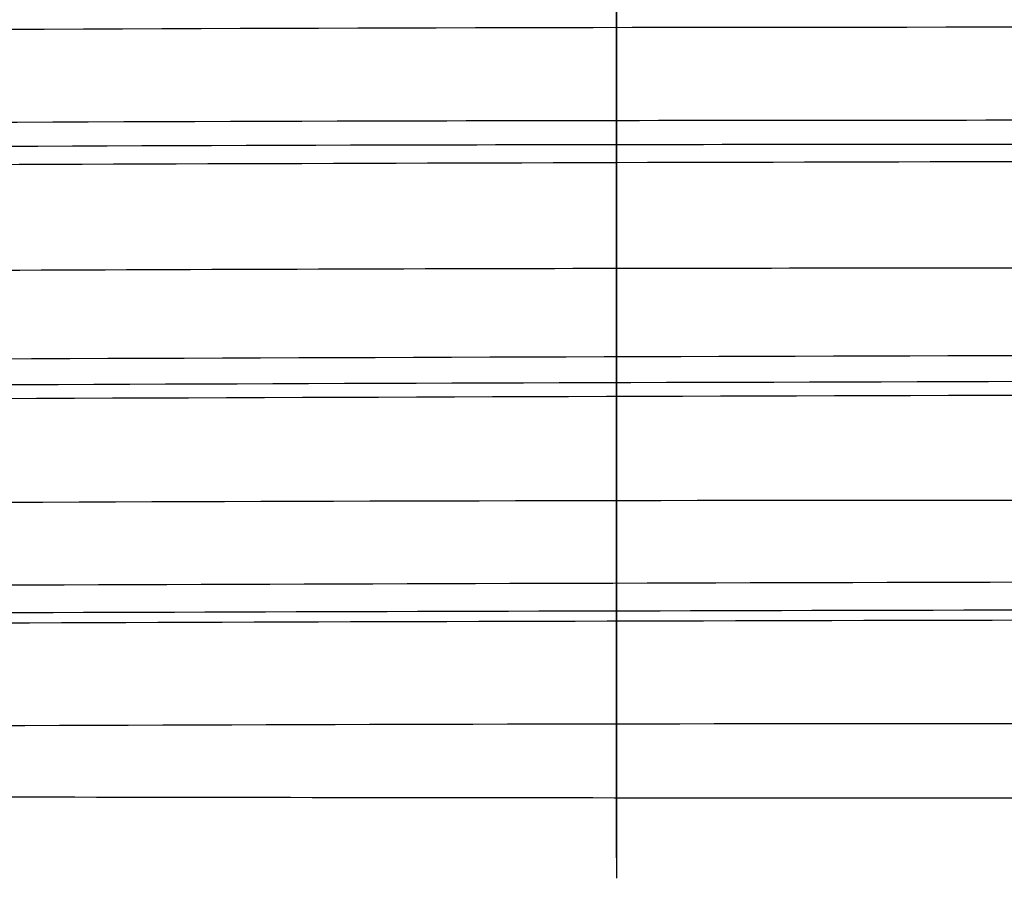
# Model space of a CAD drawing. Header units: millimetres. Extents: x -382 to 385, y -44 to 2191.
# Tile 276 of 339: x -1.46 to 0.95, y -43.65 to -41.55. Entities that reach past the tile are written whole.
import ezdxf

# ---------------------------------------------------------------- set-up
doc = ezdxf.new("R2010")
doc.units = ezdxf.units.MM
for name, color, linetype, true_color in [('FRONT$5', 7, 'CONTINUOUS', 0xffffff), ('ORTHO$8', 7, 'CONTINUOUS', 0xffffff), ('ORTHO$9', 7, 'CONTINUOUS', 0xffffff)]:
    doc.layers.add(name, color=color, linetype=linetype, true_color=true_color)

msp = doc.modelspace()

# ---------------------------------------------------------------- linework, layer by layer
at = {"layer": 'FRONT$5', "color": 7, "linetype": 'Continuous'}
for p, q in [((0, -41.4998, 1161.5243), (0, -43.5, 1161.5243)), ((0, -43.5, 1173.5243), (0, -41.4998, 1173.5243)), ((0, -43.5, 1119.2743), (0, -41.5, 1119.6269)), ((0, -41.5, 1115.1269), (0, -43.5, 1114.7743)), ((0, -41.5, 1089.1269), (0, -43.5, 1089.4796)), ((0, -42.3404, 1237.6635), (0, -42.3382, 1237.6713)), ((0, -42.6522, 1232.2238), (0, -42.6533, 1232.2191)), ((0, -42.6533, 1232.2191), (0, -42.7803, 1232.3232)), ((0, -43.55, 1117.3769), (0, -43.5, 1117.3769)), ((0, -43.5, 1091.3769), (0, -43.55, 1091.3769)), ((0, -43.5, 1167.5243), (0, -43.5, 1161.5243)), ((0, -43.5, 1167.5243), (0, -43.5, 1173.5243)), ((0, -43.5, 1112.1269), (0, -43.5, 1092.1269)), ((0, -43.5, 1091.6269), (0, -43.55, 1091.6269)), ((0, -43.5, 1114.7743), (0, -43.5, 1112.1269)), ((0, -43.5, 1099.6269), (0, -43.55, 1099.6269)), ((0, -43.5, 1114.7743), (0, -43.5, 1119.2743)), ((0, -43.5, 1101.1269), (0, -43.55, 1101.1269)), ((0, -43.5, 1092.1269), (0, -43.5, 1089.4796)), ((0, -43.5, 1098.1269), (0, -43.55, 1098.1269)), ((0, -43.5, 1110.1269), (0, -43.55, 1110.1269)), ((0, -43.5, 1099.1269), (0, -43.55, 1099.1269)), ((0, -43.5, 1111.6269), (0, -43.55, 1111.6269)), ((0, -43.5, 1113.1269), (0, -43.55, 1113.1269)), ((0, -43.55, 1092.6269), (0, -43.6, 1092.6269)), ((0, -43.6, 1112.3769), (0, -43.55, 1112.3769)), ((0, -43.55, 1113.1271), (0, -43.55, 1117.3769)), ((0, -43.55, 1110.1271), (0, -43.55, 1111.6275)), ((0, -43.55, 1101.3608), (0, -43.55, 1099.5735)), ((0, -43.55, 1099.1906), (0, -43.55, 1098.1265)), ((0, -43.55, 1091.6269), (0, -43.55, 1091.3769)), ((0, -43.55, 1102.1269), (0, -43.65, 1102.1269)), ((0, -43.55, 1099.1269), (0, -43.65, 1099.1269)), ((0, -43.55, 1098.1269), (0, -43.6, 1098.1269)), ((0, -43.55, 1099.6269), (0, -43.55, 1099.1269)), ((0, -43.55, 1110.1269), (0, -43.55, 1101.1269)), ((0, -43.55, 1102.4469), (0, -43.65, 1102.4469)), ((0, -43.55, 1103.1269), (0, -43.6, 1103.1269)), ((0, -43.55, 1102.7469), (0, -43.65, 1102.7469)), ((0, -43.55, 1098.1269), (0, -43.55, 1091.6269)), ((0, -43.55, 1113.1269), (0, -43.55, 1111.6269)), ((0, -43.6, 1103.1269), (0, -43.6, 1112.3769)), ((0, -43.6, 1098.1269), (0, -43.6, 1092.6269)), ((0, -43.65, 1102.1269), (0, -43.65, 1099.1269)), ((0, -43.65, 1102.7469), (0, -43.65, 1102.4469))]:
    msp.add_line(p, q, dxfattribs=at)
at = {"layer": 'FRONT$5', "color": 252, "linetype": 'Continuous'}
for p, q in [((0, -41.4998, 1167.5243), (0, -43.5, 1167.5243)), ((0, -41.5, 1112.1269), (0, -43.5, 1112.1269)), ((0, -41.5, 1092.1269), (0, -43.5, 1092.1269))]:
    msp.add_line(p, q, dxfattribs=at)
for points, knots in [([(0, -42.7803, 1232.3232), (0, -42.776, 1232.3405), (0, -42.7631, 1232.3918), (0, -42.6093, 1233.0034), (0, -42.2625, 1234.3516), (0, -41.7945, 1236.0973), (0, -41.3334, 1237.7535), (0, -40.8208, 1239.5333), (0, -40.1762, 1241.6872), (0, -39.3681, 1244.2555), (0, -38.5017, 1246.8665), (0, -37.5726, 1249.5385), (0, -36.3729, 1252.8279), (0, -34.5592, 1257.4829), (0, -32.0076, 1263.4661), (0, -28.374, 1271.1279), (0, -23.8726, 1279.56), (0, -19.1608, 1287.2754), (0, -15.65, 1292.5561), (0, -13.5499, 1295.5762), (0, -11.699, 1298.144), (0, -10.1513, 1300.234), (0, -8.5642, 1302.3254), (0, -7.4785, 1303.7091), (0, -6.9357, 1304.4009)], [0, 0, 0, 0, 0.03763, 0.111477, 0.194997, 0.255312, 0.300665, 0.339566, 0.389305, 0.441987, 0.485691, 0.520609, 0.564364, 0.623444, 0.695001, 0.75977, 0.840786, 0.900949, 0.923722, 0.946498, 0.959873, 0.973248, 0.986625, 1, 1, 1, 1]), ([(0, -41.4059, 1237.1054), (0, -41.4739, 1236.8521), (0, -41.6099, 1236.3454), (0, -41.8817, 1235.311), (0, -42.0592, 1234.6173), (0, -42.1681, 1234.1861), (0, -42.1709, 1234.175)], [0, 0, 0, 0, 0.215821, 0.431624, 0.985296, 1, 1, 1, 1])]:
    msp.add_open_spline(points, degree=3, knots=knots, dxfattribs=at)
at = {"layer": 'FRONT$5', "color": 7, "linetype": 'Continuous'}
for points, knots in [([(0, -42.1297, 1239.3835), (0, -42.1256, 1239.398), (0, -42.0763, 1239.5754), (0, -41.9827, 1239.9098), (0, -41.8426, 1240.4054), (0, -41.6945, 1240.9242), (0, -41.5259, 1241.5081), (0, -41.3287, 1242.182), (0, -41.1028, 1242.943), (0, -40.8521, 1243.7737), (0, -40.5804, 1244.6588), (0, -40.2892, 1245.5903), (0, -39.9846, 1246.547), (0, -39.6802, 1247.4854), (0, -39.3905, 1248.363), (0, -39.1195, 1249.1713), (0, -38.8588, 1249.9379), (0, -38.5945, 1250.7043), (0, -38.3078, 1251.5241), (0, -37.9818, 1252.4421), (0, -37.6031, 1253.4899), (0, -37.1625, 1254.6856), (0, -36.6467, 1256.0545), (0, -36.0365, 1257.6343), (0, -35.3106, 1259.4609), (0, -34.4619, 1261.5286), (0, -33.5261, 1263.7285), (0, -32.5584, 1265.924), (0, -31.5701, 1268.0921), (0, -30.4969, 1270.3699), (0, -29.2261, 1272.9722), (0, -27.6859, 1275.9976), (0, -25.9259, 1279.2932), (0, -24.08, 1282.5838), (0, -22.2919, 1285.6304), (0, -20.5988, 1288.3995), (0, -19.0127, 1290.8998), (0, -17.5043, 1293.2008), (0, -15.9935, 1295.4361), (0, -14.3733, 1297.7602), (0, -12.56, 1300.2768), (0, -10.5796, 1302.9271), (0, -9.1786, 1304.7324), (0, -8.4772, 1305.6196)], [0, 0, 0, 0, 0.001723, 0.021048, 0.038643, 0.05642, 0.075937, 0.097841, 0.12168, 0.146103, 0.170786, 0.195626, 0.220424, 0.243691, 0.264012, 0.282049, 0.298631, 0.314578, 0.331278, 0.349917, 0.370372, 0.392988, 0.418051, 0.445557, 0.476285, 0.510267, 0.545018, 0.576872, 0.605893, 0.635302, 0.667852, 0.705235, 0.745222, 0.781131, 0.812614, 0.840314, 0.86447, 0.885729, 0.906136, 0.927326, 0.950232, 0.975357, 1, 1, 1, 1]), ([(0, -41.9028, 1240.1923), (0, -41.8967, 1240.2141), (0, -41.8097, 1240.5214), (0, -41.6379, 1241.1222), (0, -41.3894, 1241.9763), (0, -41.1318, 1242.8463), (0, -40.8668, 1243.7254), (0, -40.6632, 1244.389), (0, -40.549, 1244.7572), (0, -40.5176, 1244.8582)], [0, 0, 0, 0, 0.011219, 0.158457, 0.32001, 0.497174, 0.693479, 0.913529, 1, 1, 1, 1]), ([(0, -41.8522, 1240.3711), (0, -41.8526, 1240.3697), (0, -41.8535, 1240.3663), (0, -41.8586, 1240.3485), (0, -41.8629, 1240.3334)], [0, 0, 0, 0, 0.416904, 1, 1, 1, 1]), ([(0, -42.009, 1231.9482), (0, -42.2607, 1232.0159), (0, -42.6065, 1232.1787), (0, -42.9994, 1232.5301), (0, -43.2437, 1232.8613), (0, -43.4155, 1233.2353), (0, -43.5332, 1233.7492), (0, -43.5085, 1234.1306), (0, -43.446, 1234.3837)], [0, 0, 0, 0, 0.239473, 0.36837, 0.499999, 0.631629, 0.760526, 1, 1, 1, 1]), ([(0, -42.2398, 1238.9855), (0, -42.1957, 1239.1456), (0, -42.1442, 1239.3316), (0, -42.0932, 1239.5144), (0, -42.0855, 1239.5421)], [0, 0, 0, 0, 0.848638, 1, 1, 1, 1]), ([(0, -42.1477, 1238.6914), (0, -42.1457, 1238.6829), (0, -42.1391, 1238.6538), (0, -42.1217, 1238.5838), (0, -42.1099, 1238.4948), (0, -42.1192, 1238.4856), (0, -42.1335, 1238.4819), (0, -42.1575, 1238.5074), (0, -42.1744, 1238.5404), (0, -42.1839, 1238.5589)], [0, 0, 0, 0, 0.041397, 0.142008, 0.230688, 0.355865, 0.519609, 0.730327, 1, 1, 1, 1]), ([(0, -42.1297, 1239.3835), (0, -42.1542, 1239.2659), (0, -42.2033, 1239.0307), (0, -42.1662, 1238.8045), (0, -42.1477, 1238.6914)], [0, 0, 0, 0, 0.500002, 1, 1, 1, 1]), ([(0, -42.1839, 1238.5589), (0, -42.2139, 1238.64), (0, -42.2738, 1238.8023), (0, -42.2512, 1238.9245), (0, -42.2398, 1238.9855)], [0, 0, 0, 0, 0.499968, 1, 1, 1, 1]), ([(0, -42.3278, 1238.6653), (0, -42.3065, 1238.7431), (0, -42.2773, 1238.8493), (0, -42.2475, 1238.9575), (0, -42.2398, 1238.9855)], [0, 0, 0, 0, 0.742459, 1, 1, 1, 1]), ([(0, -42.3226, 1237.8982), (0, -42.3134, 1237.8687), (0, -42.2975, 1237.8181), (0, -42.2516, 1237.6616), (0, -42.2493, 1237.6088), (0, -42.26, 1237.5827), (0, -42.2867, 1237.5853), (0, -42.3286, 1237.6201), (0, -42.3588, 1237.6712), (0, -42.3759, 1237.7)], [0, 0, 0, 0, 0.098457, 0.169139, 0.258028, 0.378352, 0.535378, 0.738406, 1, 1, 1, 1]), ([(0, -42.4589, 1238.1839), (0, -42.4484, 1238.2225), (0, -42.3975, 1238.4104), (0, -42.3472, 1238.5946), (0, -42.3077, 1238.7387)], [0, 0, 0, 0, 0.204699, 1, 1, 1, 1]), ([(0, -42.3278, 1238.6653), (0, -42.3536, 1238.5331), (0, -42.4052, 1238.2687), (0, -42.3501, 1238.0217), (0, -42.3226, 1237.8981)], [0, 0, 0, 0, 0.500001, 1, 1, 1, 1]), ([(0, -42.3759, 1237.7), (0, -42.4156, 1237.7938), (0, -42.4951, 1237.9815), (0, -42.471, 1238.1164), (0, -42.4589, 1238.1839)], [0, 0, 0, 0, 0.499953, 1, 1, 1, 1]), ([(0, -42.4318, 1233.1288), (0, -42.4538, 1233.0392), (0, -42.5133, 1232.7968), (0, -42.5879, 1232.4902), (0, -42.6358, 1232.292), (0, -42.646, 1232.2495), (0, -42.6487, 1232.2381)], [0, 0, 0, 0, 0.16661, 0.487402, 0.808105, 1, 1, 1, 1]), ([(0, -42.556, 1237.1774), (0, -42.5516, 1237.1595), (0, -42.5439, 1237.1285), (0, -42.5208, 1237.0273), (0, -42.5191, 1236.9892), (0, -42.5235, 1236.9742), (0, -42.5331, 1236.9704), (0, -42.5478, 1236.9801), (0, -42.5679, 1237.0049), (0, -42.5821, 1237.0333), (0, -42.59, 1237.0491)], [0, 0, 0, 0, 0.089744, 0.155879, 0.233476, 0.328522, 0.444653, 0.590777, 0.772986, 1, 1, 1, 1]), ([(0, -42.5444, 1237.8671), (0, -42.5679, 1237.7496), (0, -42.6148, 1237.5145), (0, -42.5756, 1237.2898), (0, -42.556, 1237.1774)], [0, 0, 0, 0, 0.499999, 1, 1, 1, 1]), ([(0, -42.59, 1237.0491), (0, -42.6204, 1237.1316), (0, -42.6812, 1237.2966), (0, -42.6589, 1237.42), (0, -42.6477, 1237.4817)], [0, 0, 0, 0, 0.499975, 1, 1, 1, 1]), ([(0, -42.7428, 1237.1237), (0, -42.7322, 1237.1636), (0, -42.7013, 1237.2805), (0, -42.6692, 1237.4011), (0, -42.6477, 1237.4817)], [0, 0, 0, 0, 0.345096, 1, 1, 1, 1]), ([(0, -42.7512, 1236.4352), (0, -42.7482, 1236.4228), (0, -42.7417, 1236.396), (0, -42.7244, 1236.3289), (0, -42.7113, 1236.2506), (0, -42.7161, 1236.2402), (0, -42.7235, 1236.2277), (0, -42.7386, 1236.2367), (0, -42.7599, 1236.2609), (0, -42.7754, 1236.2917), (0, -42.7841, 1236.309)], [0, 0, 0, 0, 0.058589, 0.126602, 0.189114, 0.27977, 0.398471, 0.551625, 0.748216, 1, 1, 1, 1]), ([(0, -42.7428, 1237.1237), (0, -42.7657, 1237.0063), (0, -42.8115, 1236.7715), (0, -42.7713, 1236.5473), (0, -42.7512, 1236.4352)], [0, 0, 0, 0, 0.499998, 1, 1, 1, 1]), ([(0, -42.7841, 1236.309), (0, -42.8148, 1236.3924), (0, -42.8761, 1236.5592), (0, -42.8538, 1236.6829), (0, -42.8427, 1236.7447)], [0, 0, 0, 0, 0.499979, 1, 1, 1, 1]), ([(0, -42.9352, 1236.3908), (0, -42.9113, 1236.4824), (0, -42.8808, 1236.5995), (0, -42.8488, 1236.7213), (0, -42.8427, 1236.7447)], [0, 0, 0, 0, 0.809497, 1, 1, 1, 1]), ([(0, -42.9116, 1235.5852), (0, -42.9084, 1235.5676), (0, -42.9007, 1235.5257), (0, -42.9034, 1235.5135), (0, -42.9075, 1235.5), (0, -42.9172, 1235.5005), (0, -42.9313, 1235.5109), (0, -42.9508, 1235.536), (0, -42.9646, 1235.5638), (0, -42.9723, 1235.5792)], [0, 0, 0, 0, 0.057655, 0.137265, 0.239558, 0.369384, 0.533345, 0.739944, 1, 1, 1, 1]), ([(0, -42.9406, 1235.7033), (0, -42.9393, 1235.6981), (0, -42.9346, 1235.6795), (0, -42.9268, 1235.6499), (0, -42.9161, 1235.6045), (0, -42.9116, 1235.5852)], [0, 0, 0, 0, 0.183055, 0.651809, 1, 1, 1, 1]), ([(0, -43.0318, 1236.018), (0, -43.0312, 1236.0205), (0, -42.9944, 1236.1629), (0, -42.9587, 1236.3007), (0, -42.9246, 1236.4315)], [0, 0, 0, 0, 0.017629, 1, 1, 1, 1]), ([(0, -42.9352, 1236.3908), (0, -42.9576, 1236.2736), (0, -43.0023, 1236.0392), (0, -42.9611, 1235.8153), (0, -42.9406, 1235.7033)], [0, 0, 0, 0, 0.499998, 1, 1, 1, 1]), ([(0, -42.9723, 1235.5792), (0, -43.0033, 1235.6639), (0, -43.0653, 1235.8332), (0, -43.043, 1235.9564), (0, -43.0318, 1236.018)], [0, 0, 0, 0, 0.499983, 1, 1, 1, 1]), ([(0, -43.1243, 1234.9813), (0, -43.1218, 1234.9716), (0, -43.1163, 1234.9498), (0, -43.1086, 1234.9217), (0, -43.0897, 1234.8433), (0, -43.0856, 1234.8127), (0, -43.0852, 1234.7956), (0, -43.0879, 1234.7841), (0, -43.0936, 1234.7792), (0, -43.103, 1234.7816), (0, -43.1165, 1234.7938), (0, -43.1348, 1234.8185), (0, -43.1478, 1234.8446), (0, -43.155, 1234.8592)], [0, 0, 0, 0, 0.04069, 0.090658, 0.125143, 0.16404, 0.215932, 0.282581, 0.367411, 0.474942, 0.610971, 0.782875, 1, 1, 1, 1]), ([(0, -43.122, 1235.6674), (0, -43.1438, 1235.5508), (0, -43.1875, 1235.3176), (0, -43.1453, 1235.0934), (0, -43.1243, 1234.9813)], [0, 0, 0, 0, 0.499999, 1, 1, 1, 1]), ([(0, -43.155, 1234.8592), (0, -43.1864, 1234.946), (0, -43.2492, 1235.1196), (0, -43.2267, 1235.2404), (0, -43.2155, 1235.3008)], [0, 0, 0, 0, 0.499986, 1, 1, 1, 1]), ([(0, -43.3032, 1234.9539), (0, -43.2913, 1235.0012), (0, -43.2639, 1235.1097), (0, -43.2331, 1235.2314), (0, -43.2155, 1235.3008)], [0, 0, 0, 0, 0.461226, 1, 1, 1, 1]), ([(0, -43.3323, 1234.149), (0, -43.3277, 1234.1396), (0, -43.3175, 1234.1185), (0, -43.302, 1234.094), (0, -43.2878, 1234.0772), (0, -43.2774, 1234.0696), (0, -43.2702, 1234.0688), (0, -43.2655, 1234.0727), (0, -43.2633, 1234.0811), (0, -43.2625, 1234.0913), (0, -43.2645, 1234.1094), (0, -43.2658, 1234.1226), (0, -43.2806, 1234.1864), (0, -43.2875, 1234.2113), (0, -43.2957, 1234.2426), (0, -43.3001, 1234.2595), (0, -43.3025, 1234.269)], [0, 0, 0, 0, 0.142756, 0.319261, 0.459142, 0.569954, 0.657686, 0.727075, 0.781864, 0.824992, 0.858722, 0.88459, 0.902464, 0.927058, 0.959078, 1, 1, 1, 1]), ([(0, -43.3937, 1234.5934), (0, -43.3867, 1234.6213), (0, -43.3464, 1234.7825), (0, -43.3168, 1234.9002), (0, -43.2996, 1234.9683)], [0, 0, 0, 0, 0.165487, 1, 1, 1, 1]), ([(0, -43.3033, 1234.9538), (0, -43.3246, 1234.8393), (0, -43.3672, 1234.6103), (0, -43.3241, 1234.3827), (0, -43.3025, 1234.269)], [0, 0, 0, 0, 0.500001, 1, 1, 1, 1]), ([(0, -43.3323, 1234.149), (0, -43.3509, 1234.1955), (0, -43.4325, 1234.3996), (0, -43.4106, 1234.509), (0, -43.3937, 1234.5934)], [0, 0, 0, 0, 0.228096, 1, 1, 1, 1]), ([(0, -43.4537, 1234.3524), (0, -43.4537, 1234.3525), (0, -43.4505, 1234.3655), (0, -43.4343, 1234.4307), (0, -43.412, 1234.5202), (0, -43.396, 1234.5841), (0, -43.3937, 1234.5934)], [0, 0, 0, 0, 0.273862, 0.589754, 0.941803, 1, 1, 1, 1])]:
    msp.add_open_spline(points, degree=3, knots=knots, dxfattribs=at)
for points in [[(0, -41.8402, 1232.5308), (0, -41.8425, 1232.5215), (0, -41.8443, 1232.5138), (0, -41.8458, 1232.5076)], [(0, -42.1709, 1234.175), (0, -42.2256, 1233.9584), (0, -42.2753, 1233.7601), (0, -42.3201, 1233.5799)], [(0, -42.5444, 1237.8671), (0, -42.5166, 1237.9704), (0, -42.4881, 1238.076), (0, -42.4589, 1238.1839)], [(0, -42.9723, 1235.5792), (0, -42.943, 1235.6931), (0, -42.9137, 1235.8069), (0, -42.8846, 1235.9196)], [(0, -43.122, 1235.6674), (0, -43.0938, 1235.7774), (0, -43.0638, 1235.8942), (0, -43.0318, 1236.018)], [(0, -43.2155, 1235.3008), (0, -43.1665, 1235.4937), (0, -43.1209, 1235.6718), (0, -43.0789, 1235.8352)], [(0, -43.3323, 1234.149), (0, -43.3021, 1234.2705), (0, -43.2719, 1234.392), (0, -43.2437, 1234.5049)]]:
    msp.add_open_spline(points, degree=3, dxfattribs=at)
msp.add_rational_spline([(0, -41.8503, 1232.489), (0, -41.9462, 1232.0896), (0, -42.3356, 1231.9588), (0, -42.6533, 1232.2191)], [1.30609575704, 0.897968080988, 0.897968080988, 1.30609575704], degree=3, dxfattribs=at)
at = {"layer": 'FRONT$5', "color": 252, "linetype": 'Continuous'}
msp.add_open_spline([(0, -42.3201, 1233.5799), (0, -42.3614, 1233.4142), (0, -42.3985, 1233.2639), (0, -42.4318, 1233.1288)], degree=3, dxfattribs=at)
at = {"layer": 'ORTHO$8', "color": 7, "linetype": 'Continuous'}
for points, knots in [([(0.9998, -39.2778), (-0.3385, -39.2807), (-3.0139, -39.2866), (-8.856, -39.3553), (-16.5152, -39.5386), (-27.227, -39.9844), (-37.9097, -40.6437), (-46.5275, -41.3345), (-51.9571, -41.8186), (-54.2633, -42.038), (-55.4164, -42.1477)], [0, 0, 0, 0, 0.069749, 0.139427, 0.304645, 0.469848, 0.702477, 0.872377, 0.936188, 1, 1, 1, 1]), ([(0.9998, -39.3182), (-0.2984, -39.321), (-2.8949, -39.3266), (-8.5881, -39.3918), (-16.0699, -39.5669), (-26.5989, -39.9966), (-37.1606, -40.6384), (-45.736, -41.3187), (-51.173, -41.8), (-53.4949, -42.0198), (-54.6558, -42.1297)], [0, 0, 0, 0, 0.068624, 0.137251, 0.301123, 0.464992, 0.698359, 0.869928, 0.934964, 1, 1, 1, 1]), ([(-54.7032, -42.1839), (-54.0024, -42.118), (-50.7653, -41.8132), (-44.1048, -41.2348), (-35.6654, -40.6145), (-27.3443, -40.1271), (-20.7281, -39.8242), (-14.7853, -39.6198), (-9.5329, -39.491), (-4.2693, -39.4097), (-0.7569, -39.3997), (0.9998, -39.3946)], [0, 0, 0, 0, 0.039275, 0.1814, 0.368619, 0.498839, 0.629063, 0.721792, 0.81454, 0.907239, 1, 1, 1, 1]), ([(0.9998, -39.8706), (-1.9976, -39.885), (-7.9923, -39.914), (-17.3889, -40.1571), (-27.1539, -40.5672), (-35.5006, -41.0668), (-42.0332, -41.5355), (-46.8124, -41.9113), (-49.9593, -42.1855), (-51.5327, -42.3226)], [0, 0, 0, 0, 0.168123, 0.336237, 0.528641, 0.721047, 0.814032, 0.907017, 1, 1, 1, 1]), ([(0.9998, -39.9431), (-1.9167, -39.9569), (-7.7498, -39.9844), (-16.9272, -40.2167), (-26.4983, -40.6112), (-34.7214, -41.0959), (-41.1771, -41.5532), (-45.9225, -41.9225), (-49.0483, -42.1927), (-50.6113, -42.3278)], [0, 0, 0, 0, 0.166628, 0.333253, 0.525811, 0.718364, 0.812243, 0.906122, 1, 1, 1, 1]), ([(-50.3742, -42.3759), (-48.9131, -42.2517), (-45.991, -42.0033), (-40.1583, -41.5533), (-32.8461, -41.0587), (-24.8992, -40.6378), (-17.7875, -40.3539), (-11.5411, -40.1757), (-5.2755, -40.0629), (-1.0925, -40.0489), (0.9998, -40.042)], [0, 0, 0, 0, 0.088179, 0.176359, 0.348079, 0.519807, 0.639848, 0.759915, 0.879907, 1, 1, 1, 1]), ([(0.9998, -40.5767), (-1.2149, -40.5845), (-5.6441, -40.5999), (-12.5878, -40.73), (-19.8163, -40.9509), (-28.4914, -41.3314), (-36.0217, -41.7793), (-42.419, -42.2312), (-45.1902, -42.4477), (-46.5758, -42.556)], [0, 0, 0, 0, 0.13756, 0.275116, 0.432028, 0.588934, 0.820168, 0.910087, 1, 1, 1, 1]), ([(0.9998, -40.6264), (-1.1547, -40.6337), (-5.4637, -40.6485), (-12.2417, -40.7726), (-19.3203, -40.9846), (-27.8713, -41.3534), (-35.2943, -41.789), (-41.6002, -42.2296), (-44.3132, -42.4395), (-45.6697, -42.5444)], [0, 0, 0, 0, 0.136509, 0.273017, 0.430142, 0.587265, 0.820749, 0.910374, 1, 1, 1, 1]), ([(-45.7437, -42.59), (-43.9608, -42.4544), (-38.9679, -42.0747), (-31.7268, -41.6196), (-24.062, -41.2354), (-17.624, -40.9854), (-11.3215, -40.812), (-5.1654, -40.7054), (-1.0553, -40.6922), (0.9998, -40.6855)], [0, 0, 0, 0, 0.117555, 0.329191, 0.469624, 0.610065, 0.740042, 0.870017, 1, 1, 1, 1]), ([(0.9998, -41.1954), (-0.9512, -41.2013), (-4.8533, -41.2131), (-13.2831, -41.3488), (-23.1093, -41.6673), (-32.1335, -42.1402), (-37.8796, -42.499), (-40.3109, -42.6671), (-41.5266, -42.7512)], [0, 0, 0, 0, 0.135954, 0.271906, 0.588259, 0.824405, 0.912205, 1, 1, 1, 1]), ([(0.9998, -41.2497), (-0.8746, -41.2552), (-4.6235, -41.2661), (-12.7719, -41.3928), (-22.3497, -41.6941), (-31.1994, -42.1474), (-36.887, -42.496), (-39.3018, -42.6605), (-40.5092, -42.7428)], [0, 0, 0, 0, 0.133904, 0.267806, 0.582865, 0.82155, 0.910775, 1, 1, 1, 1]), ([(-40.6031, -42.7841), (-39.0652, -42.681), (-34.6121, -42.3826), (-26.1594, -41.9161), (-17.3995, -41.5745), (-9.8006, -41.3952), (-4.4035, -41.315), (-0.8013, -41.3051), (0.9998, -41.3001)], [0, 0, 0, 0, 0.113347, 0.328216, 0.614939, 0.743291, 0.871645, 1, 1, 1, 1]), ([(0.9998, -41.7932), (0.4966, -41.7936), (-1.8668, -41.7956), (-6.6855, -41.8327), (-14.2243, -41.9724), (-22.0304, -42.2324), (-29.4938, -42.5731), (-33.7202, -42.8181), (-35.8334, -42.9406)], [0, 0, 0, 0, 0.0406, 0.19069, 0.38886, 0.650071, 0.825037, 1, 1, 1, 1]), ([(0.9998, -41.8522), (0.5062, -41.8526), (-1.8054, -41.8544), (-6.5043, -41.89), (-13.8245, -42.0233), (-21.37, -42.2693), (-28.5589, -42.5901), (-32.6208, -42.8202), (-34.6518, -42.9352)], [0, 0, 0, 0, 0.041177, 0.192813, 0.392, 0.652921, 0.82646, 1, 1, 1, 1]), ([(-34.7741, -42.9723), (-33.2736, -42.8872), (-28.0708, -42.592), (-19.9693, -42.2437), (-11.1619, -42.0057), (-4.4732, -41.9076), (-0.6425, -41.8979), (0.9998, -41.8938)], [0, 0, 0, 0, 0.127902, 0.443461, 0.681611, 0.863493, 1, 1, 1, 1]), ([(0.9998, -42.3698), (-0.9969, -42.3757), (-4.9902, -42.3874), (-11.014, -42.482), (-17.0606, -42.6344), (-23.1245, -42.8446), (-27.1326, -43.031), (-29.1367, -43.1243)], [0, 0, 0, 0, 0.197474, 0.394943, 0.596632, 0.798313, 1, 1, 1, 1]), ([(0.9998, -42.4334), (-0.8713, -42.4386), (-4.6137, -42.4489), (-10.3064, -42.5333), (-16.0692, -42.671), (-21.8962, -42.8638), (-25.7509, -43.0359), (-27.6783, -43.122)], [0, 0, 0, 0, 0.194595, 0.389192, 0.592797, 0.7964, 1, 1, 1, 1]), ([(-27.8472, -43.155), (-26.0199, -43.0737), (-22.3653, -42.9109), (-16.7134, -42.7203), (-10.9105, -42.5761), (-4.9597, -42.4835), (-0.9867, -42.472), (0.9998, -42.4662)], [0, 0, 0, 0, 0.191966, 0.383934, 0.589294, 0.79464, 1, 1, 1, 1]), ([(0.9998, -42.9249), (-0.7934, -42.9294), (-4.3885, -42.9385), (-9.7784, -43.0135), (-15.1649, -43.1291), (-18.7372, -43.2447), (-20.5231, -43.3025)], [0, 0, 0, 0, 0.249101, 0.49939, 0.749724, 1, 1, 1, 1]), ([(-18.6983, -43.3323), (-17.1591, -43.2866), (-13.9544, -43.1916), (-9.0627, -43.094), (-4.0344, -43.029), (-0.6782, -43.0211), (0.9998, -43.0171)], [0, 0, 0, 0, 0.235487, 0.490324, 0.745177, 1, 1, 1, 1]), ([(0.9998, -43.4537), (-0.1286, -43.4537), (-2.5505, -43.4505), (-6.4134, -43.4343), (-9.3853, -43.412), (-11.0639, -43.396), (-11.302, -43.3937)], [0, 0, 0, 0, 0.275112, 0.59046, 0.941903, 1, 1, 1, 1])]:
    msp.add_open_spline(points, degree=3, knots=knots, dxfattribs=at)
at = {"layer": 'ORTHO$8', "color": 252, "linetype": 'Continuous'}
for points, knots in [([(-52.4557, -42.2398), (-51.9741, -42.1957), (-50.6446, -42.0752), (-48.3741, -41.8756), (-45.5465, -41.6379), (-42.4253, -41.3894), (-38.9692, -41.1318), (-35.1131, -40.8668), (-30.7693, -40.5977), (-25.845, -40.3313), (-20.2537, -40.0804), (-13.9126, -39.8639), (-6.7459, -39.7079), (-1.6796, -39.6697), (0.9998, -39.6697)], [0, 0, 0, 0, 0.028071, 0.077363, 0.131546, 0.190998, 0.256194, 0.328434, 0.409413, 0.500822, 0.604192, 0.720851, 0.852341, 1, 1, 1, 1]), ([(-47.6949, -42.4589), (-47.5683, -42.4484), (-45.8857, -42.3098), (-42.4539, -42.0391), (-37.1614, -41.6609), (-31.2038, -41.2877), (-24.4719, -40.9362), (-16.8278, -40.6315), (-8.2375, -40.4136), (-2.1709, -40.3604), (0.9998, -40.3604)], [0, 0, 0, 0, 0.008054, 0.106998, 0.217096, 0.339838, 0.477227, 0.632054, 0.807659, 1, 1, 1, 1]), ([(-43.0735, -42.6477), (-42.4041, -42.598), (-40.7677, -42.479), (-38.0309, -42.2896), (-34.7494, -42.0782), (-31.0992, -41.8627), (-27.0772, -41.6501), (-22.6131, -41.4453), (-17.6038, -41.2556), (-11.9719, -41.0943), (-5.6948, -40.981), (-1.2994, -40.9536), (0.9998, -40.9536)], [0, 0, 0, 0, 0.046794, 0.114188, 0.190136, 0.273588, 0.365172, 0.465286, 0.577519, 0.704702, 0.845519, 1, 1, 1, 1]), ([(-37.5968, -42.8427), (-37.3731, -42.8283), (-36.2677, -42.7577), (-34.1798, -42.6294), (-31.2066, -42.4595), (-27.881, -42.2857), (-24.1879, -42.1134), (-20.1013, -41.9489), (-15.5727, -41.799), (-10.5406, -41.6736), (-4.9571, -41.5858), (-1.0501, -41.5646), (0.9998, -41.5646)], [0, 0, 0, 0, 0.017752, 0.087682, 0.165172, 0.251955, 0.348509, 0.453601, 0.569812, 0.699432, 0.842282, 1, 1, 1, 1]), ([(-31.2511, -43.0318), (-31.239, -43.0312), (-29.8101, -42.9551), (-27.0845, -42.8188), (-23.1823, -42.6486), (-19.6278, -42.5147), (-16.3933, -42.4109), (-13.4448, -42.3313), (-10.7533, -42.2714), (-8.2948, -42.2273), (-6.05, -42.1961), (-4.0049, -42.1752), (-2.1492, -42.1624), (-0.502, -42.156), (0.5276, -42.1547), (0.9998, -42.1547)], [0, 0, 0, 0, 0.001149, 0.134895, 0.256536, 0.366626, 0.466535, 0.557443, 0.640309, 0.715936, 0.784978, 0.847878, 0.904926, 0.956395, 1, 1, 1, 1]), ([(-23.3728, -43.2155), (-21.5572, -43.1431), (-17.4932, -42.9982), (-11.2658, -42.8372), (-4.9553, -42.7429), (-0.9011, -42.7235), (0.9998, -42.7235)], [0, 0, 0, 0, 0.225418, 0.503103, 0.76701, 1, 1, 1, 1]), ([(0.9998, -42.9932), (-0.587, -42.9967), (-3.8091, -43.004), (-8.6612, -43.0647), (-13.5529, -43.1597), (-16.8002, -43.2554), (-18.4238, -43.3033)], [0, 0, 0, 0, 0.24441, 0.496274, 0.748138, 1, 1, 1, 1]), ([(-11.3023, -43.3937), (-10.953, -43.3867), (-8.6569, -43.3429), (-4.5571, -43.2872), (-0.8022, -43.2707), (0.9998, -43.2707)], [0, 0, 0, 0, 0.08536, 0.561034, 1, 1, 1, 1])]:
    msp.add_open_spline(points, degree=3, knots=knots, dxfattribs=at)
at = {"layer": 'ORTHO$9', "color": 7, "linetype": 'Continuous'}
for p, q in [((0, -41.5, 1119.6269), (0, -43.5, 1119.2743)), ((0, -43.5, 1161.5243), (0, -41.5, 1161.5243)), ((0, -41.5, 1173.5243), (0, -43.5, 1173.5243)), ((0, -41.5, 1089.1269), (0, -43.5, 1089.4796)), ((0, -42.3404, 1237.6635), (0, -42.3382, 1237.6713)), ((0, -42.6533, 1232.2191), (0, -42.7803, 1232.3232)), ((0, -43.55, 1091.3769), (0, -43.5, 1091.3769)), ((0, -43.5, 1117.3769), (0, -43.55, 1117.3769)), ((0, -43.5, 1167.5243), (0, -43.5, 1173.5243)), ((0, -43.5, 1167.5243), (0, -43.5, 1161.5243)), ((0, -43.5, 1089.4796), (0, -43.5, 1119.2743)), ((0, -43.6, 1092.6269), (0, -43.55, 1092.6269)), ((0, -43.55, 1112.3769), (0, -43.6, 1112.3769)), ((0, -43.55, 1101.744), (0, -43.65, 1101.744)), ((0, -43.55, 1099.5099), (0, -43.65, 1099.5099)), ((0, -43.55, 1100.5312), (0, -43.65, 1100.5312)), ((0, -43.55, 1100.9142), (0, -43.65, 1100.9142)), ((0, -43.55, 1102.1269), (0, -43.65, 1102.1269)), ((0, -43.55, 1099.1269), (0, -43.65, 1099.1269)), ((0, -43.55, 1102.4469), (0, -43.65, 1102.4469)), ((0, -43.55, 1102.7469), (0, -43.65, 1102.7469)), ((0, -43.55, 1098.1269), (0, -43.6, 1098.1269)), ((0, -43.55, 1103.1269), (0, -43.6, 1103.1269)), ((0, -43.55, 1104.3769), (0, -43.55, 1117.3769)), ((0, -43.55, 1104.3769), (0, -43.55, 1091.3769)), ((0, -43.6, 1103.1269), (0, -43.6, 1112.3769)), ((0, -43.6, 1098.1269), (0, -43.6, 1092.6269)), ((0, -43.65, 1099.1269), (0, -43.65, 1099.5099)), ((0, -43.65, 1101.744), (0, -43.65, 1102.1269)), ((0, -43.65, 1100.9142), (0, -43.65, 1101.744)), ((0, -43.65, 1100.5312), (0, -43.65, 1100.9142)), ((0, -43.65, 1099.5099), (0, -43.65, 1100.5312)), ((0, -43.65, 1102.4469), (0, -43.65, 1102.7469))]:
    msp.add_line(p, q, dxfattribs=at)
at = {"layer": 'ORTHO$9', "color": 252, "linetype": 'Continuous'}
for p, q in [((0, -41.5, 1167.5243), (0, -43.5, 1167.5243)), ((0, -43.5, 1104.3769), (0, -43.55, 1104.3769))]:
    msp.add_line(p, q, dxfattribs=at)
for points, knots in [([(0, -42.7803, 1232.3232), (0, -42.776, 1232.3405), (0, -42.7631, 1232.3918), (0, -42.6094, 1233.0034), (0, -42.2625, 1234.3516), (0, -41.7945, 1236.0973), (0, -41.3334, 1237.7535), (0, -40.8208, 1239.5333), (0, -40.1762, 1241.6872), (0, -39.3681, 1244.2555), (0, -38.5017, 1246.8665), (0, -37.5726, 1249.5385), (0, -36.3729, 1252.8279), (0, -34.5592, 1257.4829), (0, -32.0075, 1263.4661), (0, -28.3741, 1271.1279), (0, -23.8726, 1279.56), (0, -19.1608, 1287.2755), (0, -15.65, 1292.5562), (0, -13.5499, 1295.5763), (0, -11.699, 1298.1441), (0, -10.1513, 1300.234), (0, -8.5642, 1302.3254), (0, -7.4785, 1303.7091), (0, -6.9357, 1304.4009)], [0, 0, 0, 0, 0.03763, 0.111477, 0.194997, 0.255312, 0.300665, 0.339566, 0.389305, 0.441987, 0.485691, 0.520609, 0.564364, 0.623444, 0.695001, 0.75977, 0.840786, 0.900949, 0.923724, 0.946498, 0.959873, 0.973248, 0.986625, 1, 1, 1, 1]), ([(0, -41.4059, 1237.1054), (0, -41.4739, 1236.8521), (0, -41.6099, 1236.3454), (0, -41.8817, 1235.311), (0, -42.0593, 1234.6168), (0, -42.1683, 1234.1854), (0, -42.1712, 1234.1739)], [0, 0, 0, 0, 0.215711, 0.431423, 0.984837, 1, 1, 1, 1])]:
    msp.add_open_spline(points, degree=3, knots=knots, dxfattribs=at)
at = {"layer": 'ORTHO$9', "color": 7, "linetype": 'Continuous'}
for points, knots in [([(0, -42.1296, 1239.3837), (0, -42.0417, 1239.6982), (0, -41.8162, 1240.5045), (0, -41.3484, 1242.1265), (0, -40.6747, 1244.3726), (0, -39.8634, 1246.9423), (0, -39.0131, 1249.5013), (0, -38.0905, 1252.1575), (0, -36.8489, 1255.5623), (0, -34.995, 1260.3119), (0, -32.4153, 1266.3465), (0, -28.8298, 1273.9026), (0, -24.4417, 1282.1254), (0, -19.9546, 1289.4953), (0, -16.666, 1294.463), (0, -14.6897, 1297.3157), (0, -12.9502, 1299.7362), (0, -11.4971, 1301.7029), (0, -10.007, 1303.6694), (0, -8.9872, 1304.9695), (0, -8.4772, 1305.6196)], [0, 0, 0, 0, 0.03648, 0.093524, 0.16451, 0.236591, 0.2927, 0.341582, 0.404966, 0.490071, 0.587408, 0.677788, 0.787944, 0.867524, 0.898009, 0.928493, 0.946369, 0.964245, 0.982122, 1, 1, 1, 1]), ([(0, -41.9028, 1240.1922), (0, -41.9017, 1240.1963), (0, -41.7896, 1240.5935), (0, -41.3993, 1241.9534), (0, -40.9269, 1243.5338), (0, -40.6147, 1244.5462), (0, -40.5177, 1244.8581)], [0, 0, 0, 0, 0.002068, 0.203183, 0.732887, 1, 1, 1, 1]), ([(0, -41.8521, 1240.3712), (0, -41.8525, 1240.3698), (0, -41.8532, 1240.3674), (0, -41.8557, 1240.3585), (0, -41.857, 1240.3541)], [0, 0, 0, 0, 0.6163, 1, 1, 1, 1]), ([(0, -42.6865, 1232.2682), (0, -42.6865, 1232.2682), (0, -42.4855, 1232.1217), (0, -42.2607, 1232.0159), (0, -42.009, 1231.9482)], [0, 0, 0, 0, 0.000047, 1, 1, 1, 1]), ([(0, -42.1477, 1238.6916), (0, -42.1457, 1238.683), (0, -42.1391, 1238.6538), (0, -42.1217, 1238.5838), (0, -42.1099, 1238.4948), (0, -42.1192, 1238.4856), (0, -42.1335, 1238.4819), (0, -42.1575, 1238.5074), (0, -42.1744, 1238.5404), (0, -42.1839, 1238.5589)], [0, 0, 0, 0, 0.04158, 0.142172, 0.230835, 0.355988, 0.5197, 0.730377, 1, 1, 1, 1]), ([(0, -42.1297, 1239.3835), (0, -42.1542, 1239.2659), (0, -42.2033, 1239.0307), (0, -42.1662, 1238.8046), (0, -42.1477, 1238.6916)], [0, 0, 0, 0, 0.500018, 1, 1, 1, 1]), ([(0, -42.1839, 1238.5589), (0, -42.2138, 1238.6402), (0, -42.2736, 1238.8027), (0, -42.2511, 1238.9246), (0, -42.2398, 1238.9855)], [0, 0, 0, 0, 0.499954, 1, 1, 1, 1]), ([(0, -42.3229, 1237.8993), (0, -42.3136, 1237.8696), (0, -42.2977, 1237.8187), (0, -42.2516, 1237.6616), (0, -42.2493, 1237.6088), (0, -42.26, 1237.5827), (0, -42.2867, 1237.5853), (0, -42.3286, 1237.6201), (0, -42.3588, 1237.6712), (0, -42.3759, 1237.7)], [0, 0, 0, 0, 0.099515, 0.170114, 0.258898, 0.37908, 0.535921, 0.73871, 1, 1, 1, 1]), ([(0, -42.3278, 1238.6653), (0, -42.3536, 1238.5333), (0, -42.4051, 1238.2694), (0, -42.3503, 1238.0226), (0, -42.3229, 1237.8993)], [0, 0, 0, 0, 0.500024, 1, 1, 1, 1]), ([(0, -42.3759, 1237.7), (0, -42.4155, 1237.7941), (0, -42.4948, 1237.9822), (0, -42.4709, 1238.1166), (0, -42.4589, 1238.1839)], [0, 0, 0, 0, 0.499935, 1, 1, 1, 1]), ([(0, -42.5561, 1237.178), (0, -42.5517, 1237.16), (0, -42.5439, 1237.1289), (0, -42.5208, 1237.0273), (0, -42.5191, 1236.9892), (0, -42.5235, 1236.9742), (0, -42.5331, 1236.9704), (0, -42.5478, 1236.9801), (0, -42.5679, 1237.0049), (0, -42.5821, 1237.0333), (0, -42.59, 1237.0491)], [0, 0, 0, 0, 0.090577, 0.156652, 0.234178, 0.329137, 0.445161, 0.591151, 0.773194, 1, 1, 1, 1]), ([(0, -42.5444, 1237.8671), (0, -42.5679, 1237.7497), (0, -42.6147, 1237.5149), (0, -42.5757, 1237.2903), (0, -42.5561, 1237.178)], [0, 0, 0, 0, 0.500011, 1, 1, 1, 1]), ([(0, -42.59, 1237.0491), (0, -42.6203, 1237.1317), (0, -42.6811, 1237.297), (0, -42.6588, 1237.4201), (0, -42.6477, 1237.4817)], [0, 0, 0, 0, 0.499964, 1, 1, 1, 1]), ([(0, -42.7514, 1236.4358), (0, -42.7483, 1236.4233), (0, -42.7418, 1236.3963), (0, -42.7244, 1236.3289), (0, -42.7113, 1236.2506), (0, -42.7161, 1236.2402), (0, -42.7235, 1236.2277), (0, -42.7386, 1236.2367), (0, -42.7599, 1236.2609), (0, -42.7754, 1236.2917), (0, -42.7841, 1236.309)], [0, 0, 0, 0, 0.059467, 0.127417, 0.189871, 0.280442, 0.399033, 0.552044, 0.748452, 1, 1, 1, 1]), ([(0, -42.7428, 1237.1237), (0, -42.7657, 1237.0064), (0, -42.8115, 1236.7719), (0, -42.7714, 1236.5478), (0, -42.7514, 1236.4358)], [0, 0, 0, 0, 0.500007, 1, 1, 1, 1]), ([(0, -42.7841, 1236.309), (0, -42.8147, 1236.3925), (0, -42.8759, 1236.5596), (0, -42.8538, 1236.683), (0, -42.8427, 1236.7447)], [0, 0, 0, 0, 0.49997, 1, 1, 1, 1]), ([(0, -43.446, 1234.3837), (0, -43.5085, 1234.1306), (0, -43.5332, 1233.7492), (0, -43.4155, 1233.2353), (0, -43.2437, 1232.8613), (0, -43.0333, 1232.5761), (0, -42.8784, 1232.4252), (0, -42.8196, 1232.3742)], [0, 0, 0, 0, 0.339161, 0.521714, 0.708138, 0.894561, 1, 1, 1, 1]), ([(0, -42.9116, 1235.5852), (0, -42.9084, 1235.5676), (0, -42.9007, 1235.5257), (0, -42.9034, 1235.5135), (0, -42.9075, 1235.5), (0, -42.9172, 1235.5005), (0, -42.9313, 1235.5109), (0, -42.9508, 1235.536), (0, -42.9646, 1235.5638), (0, -42.9723, 1235.5792)], [0, 0, 0, 0, 0.057653, 0.137262, 0.239556, 0.369382, 0.533343, 0.739943, 1, 1, 1, 1]), ([(0, -42.9406, 1235.7033), (0, -42.9393, 1235.6981), (0, -42.9346, 1235.6795), (0, -42.9268, 1235.6499), (0, -42.9161, 1235.6045), (0, -42.9116, 1235.5852)], [0, 0, 0, 0, 0.183065, 0.651805, 1, 1, 1, 1]), ([(0, -42.9352, 1236.3908), (0, -42.9576, 1236.2736), (0, -43.0023, 1236.0392), (0, -42.9611, 1235.8153), (0, -42.9406, 1235.7033)], [0, 0, 0, 0, 0.500004, 1, 1, 1, 1]), ([(0, -42.9723, 1235.5792), (0, -43.0032, 1235.6641), (0, -43.065, 1235.8337), (0, -43.0429, 1235.9566), (0, -43.0318, 1236.018)], [0, 0, 0, 0, 0.499975, 1, 1, 1, 1]), ([(0, -43.2156, 1235.3004), (0, -43.1777, 1235.4491), (0, -43.1304, 1235.635), (0, -43.0874, 1235.8024), (0, -43.079, 1235.8351)], [0, 0, 0, 0, 0.799936, 1, 1, 1, 1]), ([(0, -43.1248, 1234.9834), (0, -43.1221, 1234.9729), (0, -43.1165, 1234.9505), (0, -43.1086, 1234.9217), (0, -43.0897, 1234.8433), (0, -43.0856, 1234.8127), (0, -43.0852, 1234.7956), (0, -43.0879, 1234.7841), (0, -43.0936, 1234.7792), (0, -43.103, 1234.7816), (0, -43.1165, 1234.7938), (0, -43.1348, 1234.8185), (0, -43.1478, 1234.8446), (0, -43.155, 1234.8592)], [0, 0, 0, 0, 0.043587, 0.093405, 0.127787, 0.166566, 0.218302, 0.284751, 0.369326, 0.476533, 0.612153, 0.78354, 1, 1, 1, 1]), ([(0, -43.122, 1235.6674), (0, -43.1438, 1235.5512), (0, -43.1874, 1235.3187), (0, -43.1456, 1235.0952), (0, -43.1248, 1234.9834)], [0, 0, 0, 0, 0.500002, 1, 1, 1, 1]), ([(0, -43.155, 1234.8592), (0, -43.1863, 1234.9462), (0, -43.249, 1235.1203), (0, -43.2267, 1235.2406), (0, -43.2155, 1235.3008)], [0, 0, 0, 0, 0.499981, 1, 1, 1, 1]), ([(0, -43.3323, 1234.149), (0, -43.3277, 1234.1396), (0, -43.3175, 1234.1185), (0, -43.302, 1234.094), (0, -43.2878, 1234.0772), (0, -43.2774, 1234.0696), (0, -43.2702, 1234.0688), (0, -43.2655, 1234.0727), (0, -43.2633, 1234.0811), (0, -43.2625, 1234.0913), (0, -43.2645, 1234.1094), (0, -43.2658, 1234.1226), (0, -43.2806, 1234.1864), (0, -43.2875, 1234.2113), (0, -43.2957, 1234.2426), (0, -43.3001, 1234.2595), (0, -43.3025, 1234.269)], [0, 0, 0, 0, 0.14274, 0.319251, 0.459137, 0.569954, 0.657688, 0.72708, 0.781872, 0.825001, 0.858733, 0.884601, 0.902477, 0.927071, 0.959092, 1, 1, 1, 1]), ([(0, -43.3936, 1234.5936), (0, -43.3578, 1234.7363), (0, -43.3209, 1234.8836), (0, -43.3002, 1234.9658), (0, -43.2996, 1234.9683)], [0, 0, 0, 0, 0.969106, 1, 1, 1, 1]), ([(0, -43.3032, 1234.9539), (0, -43.3246, 1234.8394), (0, -43.3672, 1234.6103), (0, -43.3241, 1234.3828), (0, -43.3025, 1234.269)], [0, 0, 0, 0, 0.5, 1, 1, 1, 1]), ([(0, -43.3323, 1234.149), (0, -43.3509, 1234.1955), (0, -43.4325, 1234.3996), (0, -43.4106, 1234.509), (0, -43.3937, 1234.5934)], [0, 0, 0, 0, 0.228113, 1, 1, 1, 1]), ([(0, -43.4538, 1234.3523), (0, -43.4517, 1234.3606), (0, -43.4471, 1234.379), (0, -43.4125, 1234.5181), (0, -43.3936, 1234.5936)], [0, 0, 0, 0, 0.457754, 1, 1, 1, 1])]:
    msp.add_open_spline(points, degree=3, knots=knots, dxfattribs=at)
for points in [[(0, -41.8402, 1232.5307), (0, -41.8426, 1232.521), (0, -41.8444, 1232.5136), (0, -41.8458, 1232.5076)], [(0, -42.2398, 1238.9855), (0, -42.1881, 1239.1716), (0, -42.1364, 1239.3577), (0, -42.0851, 1239.5419)], [(0, -42.1712, 1234.1739), (0, -42.2259, 1233.9571), (0, -42.2756, 1233.7586), (0, -42.3205, 1233.5782)], [(0, -42.3275, 1238.6663), (0, -42.2983, 1238.7727), (0, -42.2691, 1238.8791), (0, -42.2398, 1238.9855)], [(0, -42.4588, 1238.1841), (0, -42.4082, 1238.3696), (0, -42.3575, 1238.5551), (0, -42.3073, 1238.7385)], [(0, -42.5445, 1237.8669), (0, -42.5159, 1237.9727), (0, -42.4874, 1238.0784), (0, -42.4588, 1238.1841)], [(0, -42.6431, 1232.2615), (0, -42.6455, 1232.2517), (0, -42.6473, 1232.2442), (0, -42.6487, 1232.2381)], [(0, -42.7428, 1237.1239), (0, -42.7111, 1237.2432), (0, -42.6794, 1237.3625), (0, -42.6477, 1237.4818)], [(0, -42.9355, 1236.3894), (0, -42.9046, 1236.5079), (0, -42.8736, 1236.6263), (0, -42.8427, 1236.7448)], [(0, -43.0318, 1236.018), (0, -42.9958, 1236.1568), (0, -42.9598, 1236.2956), (0, -42.9244, 1236.4315)], [(0, -43.1214, 1235.6697), (0, -43.0916, 1235.7858), (0, -43.0617, 1235.9019), (0, -43.0318, 1236.018)], [(0, -43.3028, 1234.9557), (0, -43.2737, 1235.0706), (0, -43.2447, 1235.1855), (0, -43.2156, 1235.3004)]]:
    msp.add_open_spline(points, degree=3, dxfattribs=at)
msp.add_rational_spline([(0, -41.8503, 1232.489), (0, -41.9462, 1232.0896), (0, -42.3356, 1231.9588), (0, -42.6533, 1232.2191)], [1.30609575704, 0.897968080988, 0.897968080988, 1.30609575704], degree=3, dxfattribs=at)

doc.saveas('drawing.dxf')
